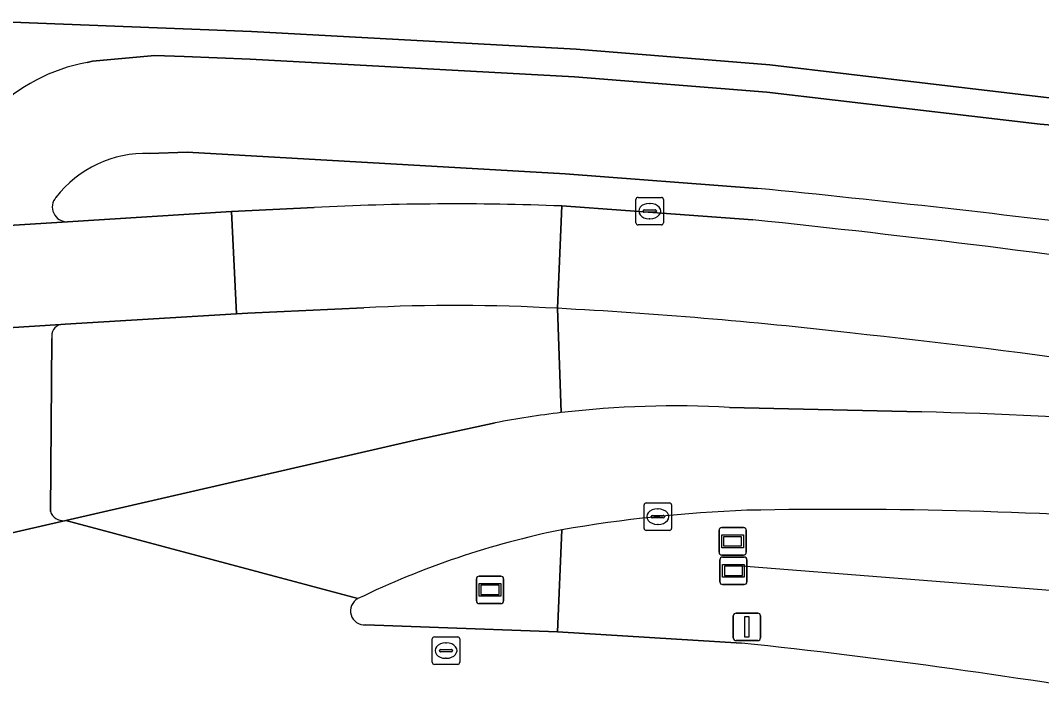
# Model space of a CAD drawing. Extents: x 155018 to 156648, y 383979 to 385733.
# Drawn here: x 156093.89 to 156131.12, y 385083.48 to 385107.81 of the extents above; entities that cross this region are included whole.
import ezdxf

# ---------------------------------------------------------------- set-up
doc = ezdxf.new("R2010")
doc.units = 0
for name, color, linetype in [('IMGEO_Berm_groen', 7, 'Continuous'), ('IMGEO_Fietspad_gesloten', 7, 'Continuous'), ('IMGEO_Groenvoorziening', 7, 'Continuous'), ('IMGEO_Hek', 7, 'Continuous'), ('IMGEO_Informatiebord', 7, 'Continuous'), ('IMGEO_Kolk', 7, 'Continuous'), ('IMGEO_Lichtmast', 7, 'Continuous'), ('IMGEO_Rijbaan_lokaal_gesloten', 7, 'Continuous'), ('IMGEO_Rioolput', 7, 'Continuous'), ('IMGEO_Verkeerseiland_groen', 7, 'Continuous'), ('IMGEO_Verkeerseiland_open', 7, 'Continuous'), ('IMGEO_Wegwijzer', 7, 'Continuous')]:
    doc.layers.add(name, color=color, linetype=linetype)

msp = doc.modelspace()

# ---------------------------------------------------------------- linework, layer by layer
at = {"layer": 'IMGEO_Berm_groen'}
for points in [[(156139.538, 385103.989), (156138.494, 385104.161), (156121.205, 385106.2), (156114.157, 385106.76), (156102.312, 385107.404), (156092.022, 385107.812)], [(156096.33, 385106.286), (156096.517, 385106.324), (156098.794, 385106.538), (156099.867, 385106.5), (156102.265, 385106.405), (156114.09, 385105.762), (156121.107, 385105.205), (156131.065, 385104.03), (156134.396, 385103.757)], [(156120.765, 385101.697), (156113.755, 385102.229), (156099.972, 385103.014), (156098.593, 385102.966)], [(156095.603, 385100.479), (156101.59, 385100.853), (156104.596, 385100.998)], [(156113.623, 385101.056), (156120.597, 385100.548)], [(156113.629, 385089.266), (156113.475, 385085.547), (156120.176, 385085.14)]]:
    msp.add_lwpolyline(points, dxfattribs=at)
for centre, radius, start, end in [((156097.501, 385099.89), 6.502, 100.3725, 169.5177), ((156098.44, 385098.862), 4.106, 87.8659, 142.3465), ((156095.592, 385101.016), 0.537, 138.6076, 271.1869), ((156069.712, 384587.411), 516.814, 82.80571, 84.33085), ((156109.745, 385002.186), 98.946, 87.75358, 92.98268), ((156079.065, 384697.032), 405.648, 81.68743, 84.12353), ((156122.51, 385037.204), 52.814, 92.3135, 99.6806), ((156123.737, 384916.818), 173.189, 85.7351, 91.11141), ((156094.985, 384847.644), 238.828, 76.51914, 83.94538)]:
    msp.add_arc(centre, radius, start, end, dxfattribs=at)
at = {"layer": 'IMGEO_Fietspad_gesloten'}
for points in [[(156134.396, 385103.757), (156131.065, 385104.03), (156121.107, 385105.205), (156114.09, 385105.762), (156102.265, 385106.405), (156099.867, 385106.5), (156098.794, 385106.538), (156096.517, 385106.324), (156096.33, 385106.286)], [(156098.593, 385102.966), (156099.972, 385103.014), (156113.755, 385102.229), (156120.765, 385101.697)], [(156090.753, 385100.175), (156095.603, 385100.479)], [(156095.36, 385096.744), (156090.75, 385096.447)], [(156094.985, 385089.936), (156095.041, 385096.235)], [(156090.777, 385088.515), (156095.552, 385089.602), (156095.499, 385089.595)]]:
    msp.add_lwpolyline(points, dxfattribs=at)
for centre, radius, start, end in [((156097.501, 385099.89), 6.502, 100.3725, 169.5177), ((156098.44, 385098.862), 4.106, 87.8659, 142.3465), ((156095.592, 385101.016), 0.537, 138.6076, 271.1869), ((156069.712, 384587.411), 516.814, 82.80571, 84.33085), ((156095.471, 385096.32), 0.438, 104.6772, 191.1705), ((156095.468, 385090.106), 0.512, 199.3694, 273.5081)]:
    msp.add_arc(centre, radius, start, end, dxfattribs=at)
at = {"layer": 'IMGEO_Groenvoorziening'}
msp.add_lwpolyline([(156092.022, 385107.812), (156102.312, 385107.404), (156114.157, 385106.76), (156121.205, 385106.2), (156138.494, 385104.161), (156139.538, 385103.989)], dxfattribs=at)
at = {"layer": 'IMGEO_Hek'}
msp.add_lwpolyline([(156120.038, 385087.968), (156132.353, 385086.992), (156144.155, 385084.841)], dxfattribs=at)
at = {"layer": 'IMGEO_Informatiebord'}
for p, q in [((156119.36, 385088.445), (156119.36, 385089.245)), ((156119.36, 385089.245), (156119.36, 385088.445)), ((156119.46, 385089.345), (156120.25, 385089.345)), ((156120.25, 385089.345), (156119.46, 385089.345)), ((156120.35, 385089.245), (156120.35, 385088.445)), ((156120.35, 385088.445), (156120.35, 385089.245)), ((156120.25, 385088.345), (156119.46, 385088.345)), ((156119.46, 385088.345), (156120.25, 385088.345)), ((156119.387, 385087.37), (156119.387, 385088.17)), ((156119.387, 385088.17), (156119.387, 385087.37)), ((156119.487, 385088.27), (156120.277, 385088.27)), ((156120.277, 385088.27), (156119.487, 385088.27)), ((156120.377, 385088.17), (156120.377, 385087.37)), ((156120.377, 385087.37), (156120.377, 385088.17)), ((156120.277, 385087.27), (156119.487, 385087.27)), ((156119.487, 385087.27), (156120.277, 385087.27))]:
    msp.add_line(p, q, dxfattribs=at)
for points in [[(156119.461, 385089.077), (156120.249, 385089.077), (156120.249, 385088.613), (156119.461, 385088.613), (156119.461, 385089.077)], [(156119.526, 385089.012), (156119.526, 385088.678), (156120.184, 385088.678), (156120.184, 385089.012), (156119.526, 385089.012)], [(156119.488, 385088.002), (156120.276, 385088.002), (156120.276, 385087.538), (156119.488, 385087.538), (156119.488, 385088.002)], [(156119.553, 385087.937), (156119.553, 385087.603), (156120.211, 385087.603), (156120.211, 385087.937), (156119.553, 385087.937)]]:
    msp.add_lwpolyline(points, dxfattribs=at)
for centre, start, end in [((156119.46, 385089.245), 90, 180), ((156119.46, 385089.245), 90, 180), ((156120.25, 385089.245), 0, 90), ((156120.25, 385089.245), 360, 90), ((156119.46, 385088.445), 180, 270), ((156119.46, 385088.445), 180, 270), ((156120.25, 385088.445), 270, 0), ((156120.25, 385088.445), 270, 0), ((156119.487, 385088.17), 90, 180), ((156119.487, 385088.17), 90, 180), ((156120.277, 385088.17), 0, 90), ((156120.277, 385088.17), 360, 90), ((156119.487, 385087.37), 180, 270), ((156119.487, 385087.37), 180, 270), ((156120.277, 385087.37), 270, 0), ((156120.277, 385087.37), 270, 0)]:
    msp.add_arc(centre, 0.1, start, end, dxfattribs=at)
at = {"layer": 'IMGEO_Kolk'}
for p, q in [((156116.406, 385101.369), (156117.258, 385101.369)), ((156116.331, 385100.443), (156116.331, 385101.295)), ((156116.819, 385101.149), (156116.844, 385101.149)), ((156117.332, 385101.295), (156117.332, 385100.443)), ((156116.59, 385100.863), (156116.59, 385100.875)), ((156117.028, 385100.826), (156116.63, 385100.826)), ((156116.633, 385100.912), (156117.031, 385100.912)), ((156116.842, 385100.589), (156116.817, 385100.589)), ((156117.074, 385100.875), (156117.074, 385100.863)), ((156117.258, 385100.369), (156116.406, 385100.369)), ((156116.627, 385089.316), (156116.627, 385090.168)), ((156116.702, 385090.242), (156117.554, 385090.242)), ((156117.628, 385090.168), (156117.628, 385089.316)), ((156117.115, 385090.022), (156117.14, 385090.022)), ((156116.886, 385089.736), (156116.886, 385089.748)), ((156117.324, 385089.699), (156116.926, 385089.699)), ((156116.929, 385089.785), (156117.327, 385089.785)), ((156117.138, 385089.462), (156117.113, 385089.462)), ((156117.37, 385089.748), (156117.37, 385089.736)), ((156117.554, 385089.242), (156116.702, 385089.242))]:
    msp.add_line(p, q, dxfattribs=at)
for points in [[(156116.406, 385101.369), (156117.258, 385101.369)], [(156116.331, 385100.443), (156116.331, 385101.295)], [(156117.332, 385101.295), (156117.332, 385100.443)], [(156117.258, 385100.369), (156116.406, 385100.369)], [(156116.627, 385089.316), (156116.627, 385090.168)], [(156116.702, 385090.242), (156117.554, 385090.242)], [(156117.628, 385090.168), (156117.628, 385089.316)], [(156117.554, 385089.242), (156116.702, 385089.242)]]:
    msp.add_lwpolyline(points, dxfattribs=at)
for centre, radius, start, end in [((156116.408, 385101.293), 0.0765, 91.552, 178.448), ((156116.408, 385101.293), 0.0765, 91.552, 178.448), ((156117.256, 385101.293), 0.0765, 1.552, 88.448), ((156117.256, 385101.293), 0.0765, 1.552, 88.448), ((156116.63, 385100.872), 0.0403, 85.8775, 175.7526), ((156116.627, 385100.862), 0.0366, 178.938, 274.7102), ((156117.031, 385100.869), 0.043, 264.8664, 352.4533), ((156117.035, 385100.874), 0.0386, 1.7309, 96.639), ((156116.408, 385100.445), 0.0765, 181.552, 268.448), ((156116.408, 385100.445), 0.0765, 181.552, 268.448), ((156117.256, 385100.445), 0.0765, 271.552, 358.448), ((156117.256, 385100.445), 0.0765, 271.552, 358.448), ((156116.704, 385090.166), 0.0765, 91.552, 178.448), ((156116.704, 385090.166), 0.0765, 91.552, 178.448), ((156117.552, 385090.166), 0.0765, 1.552, 88.448), ((156117.552, 385090.166), 0.0765, 1.552, 88.448), ((156116.926, 385089.745), 0.0403, 85.8775, 175.7526), ((156116.923, 385089.735), 0.0366, 178.938, 274.7102), ((156117.327, 385089.742), 0.043, 264.8664, 352.4533), ((156117.331, 385089.747), 0.0386, 1.7309, 96.639), ((156116.704, 385089.318), 0.0765, 181.552, 268.448), ((156116.704, 385089.318), 0.0765, 181.552, 268.448), ((156117.552, 385089.318), 0.0765, 271.552, 358.448), ((156117.552, 385089.318), 0.0765, 271.552, 358.448)]:
    msp.add_arc(centre, radius, start, end, dxfattribs=at)
for centre, major_axis, ratio, start_param, end_param in [((156116.818, 385100.869), (-0.387, 0.002), 0.722429, 4.712389, 7.853982), ((156116.843, 385100.869), (-0.39, 0.002), 0.717154, 1.570796, 4.712389), ((156117.114, 385089.742), (-0.387, 0.002), 0.722429, 4.712389, 7.853982), ((156117.139, 385089.742), (-0.39, 0.002), 0.717154, 1.570796, 4.712389)]:
    msp.add_ellipse(centre, major_axis=major_axis, ratio=ratio, start_param=start_param, end_param=end_param, dxfattribs=at)
at = {"layer": 'IMGEO_Lichtmast'}
for p, q in [((156119.88, 385085.329), (156119.88, 385086.129)), ((156119.88, 385086.129), (156119.88, 385085.329)), ((156119.98, 385086.229), (156120.77, 385086.229)), ((156120.77, 385086.229), (156119.98, 385086.229)), ((156120.87, 385086.129), (156120.87, 385085.329)), ((156120.87, 385085.329), (156120.87, 385086.129)), ((156120.77, 385085.229), (156119.98, 385085.229)), ((156119.98, 385085.229), (156120.77, 385085.229))]:
    msp.add_line(p, q, dxfattribs=at)
msp.add_lwpolyline([(156120.3, 385086.104), (156120.45, 385086.104), (156120.45, 385085.354), (156120.3, 385085.354), (156120.3, 385086.104)], dxfattribs=at)
for centre, start, end in [((156119.98, 385086.129), 90, 180), ((156119.98, 385086.129), 90, 180), ((156120.77, 385086.129), 0, 90), ((156120.77, 385086.129), 360, 90), ((156119.98, 385085.329), 180, 270), ((156119.98, 385085.329), 180, 270), ((156120.77, 385085.329), 270, 0), ((156120.77, 385085.329), 270, 0)]:
    msp.add_arc(centre, 0.1, start, end, dxfattribs=at)
at = {"layer": 'IMGEO_Rijbaan_lokaal_gesloten'}
for points in [[(156104.596, 385100.998), (156101.59, 385100.853), (156101.765, 385097.132), (156102.188, 385097.158), (156106.412, 385097.351)], [(156113.469, 385097.329), (156113.623, 385101.056)], [(156120.597, 385100.548), (156113.623, 385101.056), (156113.469, 385097.329)], [(156101.59, 385100.853), (156095.603, 385100.479), (156090.753, 385100.175), (156087.009, 385099.941), (156076.782, 385099.307)], [(156084.778, 385096.062), (156090.518, 385096.432), (156090.75, 385096.447), (156095.36, 385096.744), (156095.528, 385096.755), (156101.765, 385097.132), (156101.59, 385100.853)], [(156126.74, 385093.555), (156119.737, 385093.719)], [(156111.196, 385093.16), (156108.28, 385092.529), (156095.552, 385089.602), (156106.196, 385086.758)], [(156106.196, 385086.758), (156095.552, 385089.602), (156090.777, 385088.515), (156090.606, 385088.476), (156083.438, 385086.873)], [(156120.176, 385085.14), (156113.475, 385085.547), (156106.473, 385085.799)]]:
    msp.add_lwpolyline(points, dxfattribs=at)
for centre, radius, start, end in [((156109.745, 385002.186), 98.946, 87.75358, 92.98268), ((156079.065, 384697.032), 405.648, 81.68743, 84.12353), ((156109.734, 385031.162), 66.272, 86.76934, 92.87343), ((156103.833, 384918.253), 179.335, 83.50206, 86.91995), ((156095.669, 384828.524), 269.419, 79.68498, 83.93643), ((156117.687, 385058.967), 34.804, 96.7265, 100.748), ((156117.746, 385058.676), 35.099, 86.7479, 96.7671), ((156123.173, 384931.588), 162.006, 82.71635, 88.73825), ((156122.51, 385037.204), 52.814, 92.3135, 99.6806), ((156123.737, 384916.818), 173.189, 85.7351, 91.11141), ((156119.786, 385058.749), 31.132, 101.407, 115.8832), ((156106.438, 385086.308), 0.511, 118.2417, 273.9802), ((156094.985, 384847.644), 238.828, 76.51914, 83.94538)]:
    msp.add_arc(centre, radius, start, end, dxfattribs=at)
at = {"layer": 'IMGEO_Rioolput'}
for p, q in [((156108.981, 385085.364), (156109.833, 385085.364)), ((156108.906, 385084.438), (156108.906, 385085.29)), ((156109.394, 385085.144), (156109.419, 385085.144)), ((156109.907, 385085.29), (156109.907, 385084.438)), ((156109.165, 385084.858), (156109.165, 385084.87)), ((156109.603, 385084.821), (156109.205, 385084.821)), ((156109.208, 385084.907), (156109.606, 385084.907)), ((156109.417, 385084.584), (156109.392, 385084.584)), ((156109.649, 385084.87), (156109.649, 385084.858)), ((156109.833, 385084.364), (156108.981, 385084.364))]:
    msp.add_line(p, q, dxfattribs=at)
for points in [[(156108.981, 385085.364), (156109.833, 385085.364)], [(156108.906, 385084.438), (156108.906, 385085.29)], [(156109.907, 385085.29), (156109.907, 385084.438)], [(156109.833, 385084.364), (156108.981, 385084.364)]]:
    msp.add_lwpolyline(points, dxfattribs=at)
for centre, radius, start, end in [((156108.983, 385085.288), 0.0765, 91.552, 178.448), ((156108.983, 385085.288), 0.0765, 91.552, 178.448), ((156109.831, 385085.288), 0.0765, 1.552, 88.448), ((156109.831, 385085.288), 0.0765, 1.552, 88.448), ((156109.205, 385084.867), 0.0403, 85.8775, 175.7526), ((156109.202, 385084.857), 0.0366, 178.938, 274.7102), ((156109.606, 385084.864), 0.043, 264.8664, 352.4533), ((156109.61, 385084.869), 0.0386, 1.7309, 96.639), ((156108.983, 385084.44), 0.0765, 181.552, 268.448), ((156108.983, 385084.44), 0.0765, 181.552, 268.448), ((156109.831, 385084.44), 0.0765, 271.552, 358.448), ((156109.831, 385084.44), 0.0765, 271.552, 358.448)]:
    msp.add_arc(centre, radius, start, end, dxfattribs=at)
for centre, major_axis, ratio, start_param, end_param in [((156109.393, 385084.864), (-0.387, 0.002), 0.722429, 4.712389, 7.853982), ((156109.418, 385084.864), (-0.39, 0.002), 0.717154, 1.570796, 4.712389)]:
    msp.add_ellipse(centre, major_axis=major_axis, ratio=ratio, start_param=start_param, end_param=end_param, dxfattribs=at)
at = {"layer": 'IMGEO_Verkeerseiland_groen'}
for points in [[(156106.412, 385097.351), (156102.188, 385097.158), (156101.765, 385097.132), (156095.528, 385096.755), (156095.36, 385096.744)], [(156113.469, 385097.329), (156113.61, 385093.531)], [(156113.61, 385093.531), (156113.469, 385097.329)], [(156095.041, 385096.235), (156094.985, 385089.936)], [(156119.737, 385093.719), (156126.74, 385093.555)], [(156095.499, 385089.595), (156095.552, 385089.602), (156108.28, 385092.529), (156111.196, 385093.16)]]:
    msp.add_lwpolyline(points, dxfattribs=at)
for centre, radius, start, end in [((156109.734, 385031.162), 66.272, 86.76934, 92.87343), ((156103.833, 384918.253), 179.335, 83.50206, 86.91995), ((156095.471, 385096.32), 0.438, 104.6772, 191.1705), ((156095.669, 384828.524), 269.419, 79.68498, 83.93643), ((156117.687, 385058.967), 34.804, 96.7265, 100.748), ((156117.746, 385058.676), 35.099, 86.7479, 96.7671), ((156123.173, 384931.588), 162.006, 82.71635, 88.73825), ((156095.468, 385090.106), 0.512, 199.3694, 273.5081)]:
    msp.add_arc(centre, radius, start, end, dxfattribs=at)
at = {"layer": 'IMGEO_Verkeerseiland_open'}
msp.add_lwpolyline([(156106.473, 385085.799), (156113.475, 385085.547), (156113.629, 385089.266)], dxfattribs=at)
for centre, radius, start, end in [((156119.786, 385058.749), 31.132, 101.407, 115.8832), ((156106.438, 385086.308), 0.511, 118.2417, 273.9802)]:
    msp.add_arc(centre, radius, start, end, dxfattribs=at)
at = {"layer": 'IMGEO_Wegwijzer'}
for p, q in [((156110.615, 385087.575), (156111.405, 385087.575)), ((156111.405, 385087.575), (156110.615, 385087.575)), ((156110.515, 385086.675), (156110.515, 385087.475)), ((156110.515, 385087.475), (156110.515, 385086.675)), ((156111.505, 385087.475), (156111.505, 385086.675)), ((156111.505, 385086.675), (156111.505, 385087.475)), ((156111.405, 385086.575), (156110.615, 385086.575)), ((156110.615, 385086.575), (156111.405, 385086.575))]:
    msp.add_line(p, q, dxfattribs=at)
for points in [[(156110.616, 385087.307), (156111.404, 385087.307), (156111.404, 385086.843), (156110.616, 385086.843), (156110.616, 385087.307)], [(156110.681, 385087.242), (156110.681, 385086.908), (156111.339, 385086.908), (156111.339, 385087.242), (156110.681, 385087.242)]]:
    msp.add_lwpolyline(points, dxfattribs=at)
for centre, start, end in [((156110.615, 385087.475), 90, 180), ((156110.615, 385087.475), 90, 180), ((156111.405, 385087.475), 0, 90), ((156111.405, 385087.475), 360, 90), ((156110.615, 385086.675), 180, 270), ((156110.615, 385086.675), 180, 270), ((156111.405, 385086.675), 270, 0), ((156111.405, 385086.675), 270, 0)]:
    msp.add_arc(centre, 0.1, start, end, dxfattribs=at)

doc.saveas('drawing.dxf')
